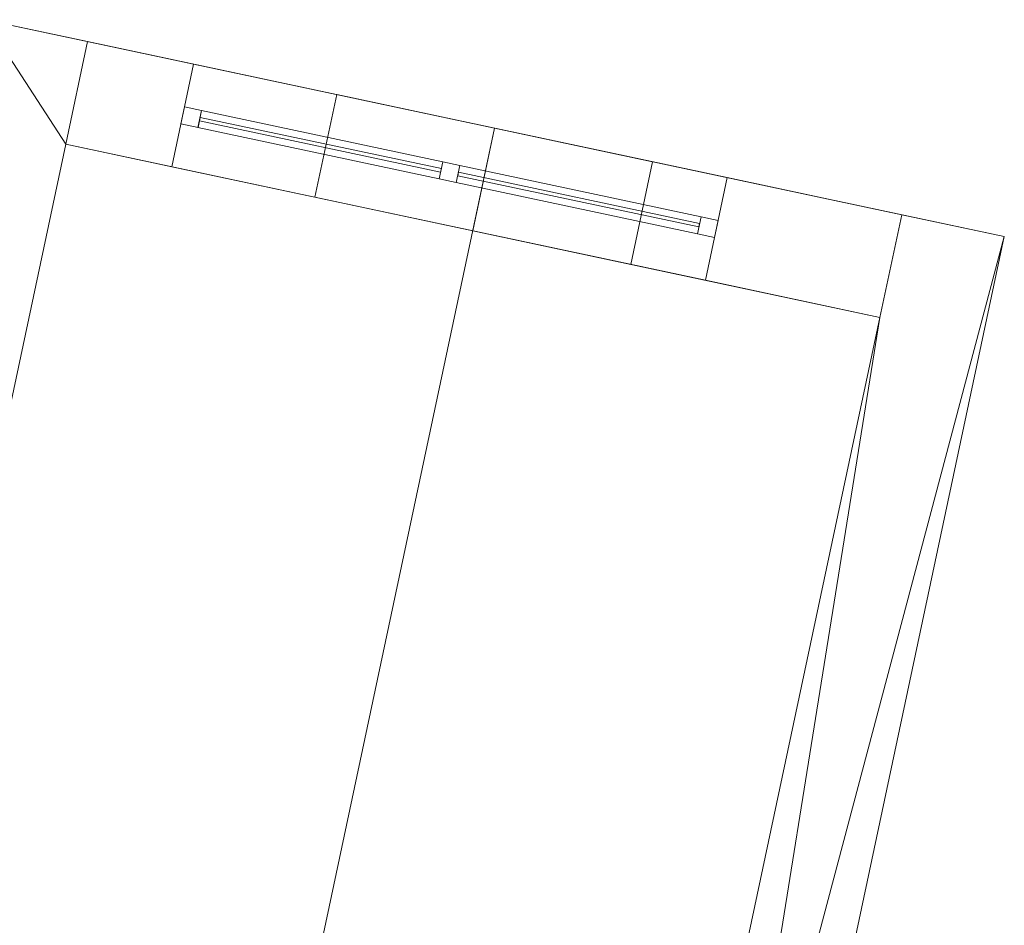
# Model space of a CAD drawing. Header units: millimetres. Extents: x -430348 to -225823, y -86243 to 5084.
# Tile 954 of 1056: x -338413 to -335597, y -23181 to -20593. Entities that reach past the tile are written whole.
import ezdxf

# ---------------------------------------------------------------- set-up
doc = ezdxf.new("R2010")
doc.units = ezdxf.units.MM
for name, color, linetype, lineweight in [('A-GLAZ-CURT', 52, 'Continuous', 9), ('A-GLAZ-CWMG', 51, 'Continuous', 9), ('A-ROOF', 132, 'Continuous', 9), ('A-WALL', 113, 'Continuous', 9)]:
    doc.layers.add(name, color=color, linetype=linetype, lineweight=lineweight)

# ---------------------------------------------------------------- blocks, each defined once
blk = doc.blocks.new('System Panel - Door-342672-_3D_ Copy 1')
at = {"layer": 'A-GLAZ-CURT'}
mesh = blk.add_polyface(dxfattribs=at)
corners = [(-352.5, 5), (-352.5, 5, 2130), (352.5, 5, 2130), (352.5, 5)]
mesh.append_faces([[corners[k] for k in face] for face in [(1, 2, 3, 0)]])
mesh = blk.add_polyface(dxfattribs=at)
corners = [(352.5, -5), (-352.5, -5), (-352.5, 5), (352.5, 5)]
mesh.append_faces([[corners[k] for k in face] for face in [(0, 1, 2, 3)]])
mesh = blk.add_polyface(dxfattribs=at)
corners = [(-352.5, -5, 2130), (352.5, -5, 2130), (352.5, 5, 2130), (-352.5, 5, 2130)]
mesh.append_faces([[corners[k] for k in face] for face in [(0, 1, 2, 3)]])
mesh = blk.add_polyface(dxfattribs=at)
corners = [(-352.5, -5), (-352.5, -5, 2130), (-352.5, 5, 2130), (-352.5, 5)]
mesh.append_faces([[corners[k] for k in face] for face in [(0, 1, 2, 3)]])
mesh = blk.add_polyface(dxfattribs=at)
corners = [(352.5, -5, 2130), (352.5, -5), (352.5, 5), (352.5, 5, 2130)]
mesh.append_faces([[corners[k] for k in face] for face in [(0, 1, 2, 3)]])
mesh = blk.add_polyface(dxfattribs=at)
corners = [(-352.5, -5), (352.5, -5), (352.5, -5, 2130), (-352.5, -5, 2130)]
mesh.append_faces([[corners[k] for k in face] for face in [(3, 0, 1, 2)]])
blk = doc.blocks.new('Rectangular Mullion - 50mm x 50mm-295024-_3D_ Copy 1')
at = {"layer": 'A-GLAZ-CWMG'}
mesh = blk.add_polyface(dxfattribs=at)
corners = [(0, 25), (-50, 25), (-50, -25), (0, -25)]
mesh.append_faces([[corners[k] for k in face] for face in [(2, 3, 0, 1)]])
mesh = blk.add_polyface(dxfattribs=at)
corners = [(0, 25, -2230), (0, -25, -2230), (-50, -25, -2230), (-50, 25, -2230)]
mesh.append_faces([[corners[k] for k in face] for face in [(0, 1, 2, 3)]])
mesh = blk.add_polyface(dxfattribs=at)
corners = [(-50, 25), (0, 25), (0, 25, -2230), (-50, 25, -2230)]
mesh.append_faces([[corners[k] for k in face] for face in [(3, 0, 1, 2)]])
mesh = blk.add_polyface(dxfattribs=at)
corners = [(-50, -25), (-50, 25), (-50, 25, -2230), (-50, -25, -2230)]
mesh.append_faces([[corners[k] for k in face] for face in [(3, 0, 1, 2)]])
mesh = blk.add_polyface(dxfattribs=at)
corners = [(0, 25), (0, -25), (0, -25, -2230), (0, 25, -2230)]
mesh.append_faces([[corners[k] for k in face] for face in [(3, 0, 1, 2)]])
mesh = blk.add_polyface(dxfattribs=at)
corners = [(0, -25), (-50, -25), (-50, -25, -2230), (0, -25, -2230)]
mesh.append_faces([[corners[k] for k in face] for face in [(3, 0, 1, 2)]])
blk = doc.blocks.new('Rectangular Mullion - 50mm x 50mm-342670-_3D_ Copy 1')
at = {"layer": 'A-GLAZ-CWMG'}
mesh = blk.add_polyface(dxfattribs=at)
corners = [(0, 25), (-50, 25), (-50, -25), (0, -25)]
mesh.append_faces([[corners[k] for k in face] for face in [(2, 3, 0, 1)]])
mesh = blk.add_polyface(dxfattribs=at)
corners = [(0, 25, -705), (0, -25, -705), (-50, -25, -705), (-50, 25, -705)]
mesh.append_faces([[corners[k] for k in face] for face in [(0, 1, 2, 3)]])
mesh = blk.add_polyface(dxfattribs=at)
corners = [(-50, 25), (0, 25), (0, 25, -705), (-50, 25, -705)]
mesh.append_faces([[corners[k] for k in face] for face in [(0, 1, 2, 3)]])
mesh = blk.add_polyface(dxfattribs=at)
corners = [(-50, -25), (-50, 25), (-50, 25, -705), (-50, -25, -705)]
mesh.append_faces([[corners[k] for k in face] for face in [(0, 1, 2, 3)]])
mesh = blk.add_polyface(dxfattribs=at)
corners = [(0, 25), (0, -25), (0, -25, -705), (0, 25, -705)]
mesh.append_faces([[corners[k] for k in face] for face in [(0, 1, 2, 3)]])
mesh = blk.add_polyface(dxfattribs=at)
corners = [(0, -25), (-50, -25), (-50, -25, -705), (0, -25, -705)]
mesh.append_faces([[corners[k] for k in face] for face in [(0, 1, 2, 3)]])
blk = doc.blocks.new('Rectangular Mullion - 50mm x 50mm-295025-_3D_ Copy 1')
at = {"layer": 'A-GLAZ-CWMG'}
mesh = blk.add_polyface(dxfattribs=at)
corners = [(0, 25), (-50, 25), (-50, -25), (0, -25)]
mesh.append_faces([[corners[k] for k in face] for face in [(3, 0, 1, 2)]])
mesh = blk.add_polyface(dxfattribs=at)
corners = [(0, 25, -2230), (0, -25, -2230), (-50, -25, -2230), (-50, 25, -2230)]
mesh.append_faces([[corners[k] for k in face] for face in [(3, 0, 1, 2)]])
mesh = blk.add_polyface(dxfattribs=at)
corners = [(-50, 25), (0, 25), (0, 25, -2230), (-50, 25, -2230)]
mesh.append_faces([[corners[k] for k in face] for face in [(3, 0, 1, 2)]])
mesh = blk.add_polyface(dxfattribs=at)
corners = [(-50, -25), (-50, 25), (-50, 25, -2230), (-50, -25, -2230)]
mesh.append_faces([[corners[k] for k in face] for face in [(0, 1, 2, 3)]])
mesh = blk.add_polyface(dxfattribs=at)
corners = [(0, 25), (0, -25), (0, -25, -2230), (0, 25, -2230)]
mesh.append_faces([[corners[k] for k in face] for face in [(0, 1, 2, 3)]])
mesh = blk.add_polyface(dxfattribs=at)
corners = [(0, -25), (-50, -25), (-50, -25, -2230), (0, -25, -2230)]
mesh.append_faces([[corners[k] for k in face] for face in [(3, 0, 1, 2)]])
blk = doc.blocks.new('Rectangular Mullion - 50mm x 50mm-342671-_3D_ Copy 1')
at = {"layer": 'A-GLAZ-CWMG'}
mesh = blk.add_polyface(dxfattribs=at)
corners = [(0, 25), (-50, 25), (-50, -25), (0, -25)]
mesh.append_faces([[corners[k] for k in face] for face in [(3, 0, 1, 2)]])
mesh = blk.add_polyface(dxfattribs=at)
corners = [(0, 25, -705), (0, -25, -705), (-50, -25, -705), (-50, 25, -705)]
mesh.append_faces([[corners[k] for k in face] for face in [(3, 0, 1, 2)]])
mesh = blk.add_polyface(dxfattribs=at)
corners = [(-50, 25), (0, 25), (0, 25, -705), (-50, 25, -705)]
mesh.append_faces([[corners[k] for k in face] for face in [(0, 1, 2, 3)]])
mesh = blk.add_polyface(dxfattribs=at)
corners = [(-50, -25), (-50, 25), (-50, 25, -705), (-50, -25, -705)]
mesh.append_faces([[corners[k] for k in face] for face in [(0, 1, 2, 3)]])
mesh = blk.add_polyface(dxfattribs=at)
corners = [(0, 25), (0, -25), (0, -25, -705), (0, 25, -705)]
mesh.append_faces([[corners[k] for k in face] for face in [(0, 1, 2, 3)]])
mesh = blk.add_polyface(dxfattribs=at)
corners = [(0, -25), (-50, -25), (-50, -25, -705), (0, -25, -705)]
mesh.append_faces([[corners[k] for k in face] for face in [(0, 1, 2, 3)]])
blk = doc.blocks.new('Rectangular Mullion - 50mm x 50mm-295019-_3D_ Copy 1')
at = {"layer": 'A-GLAZ-CWMG'}
mesh = blk.add_polyface(dxfattribs=at)
corners = [(25, 25), (-25, 25), (-25, -25), (25, -25)]
mesh.append_faces([[corners[k] for k in face] for face in [(2, 3, 0, 1)]])
mesh = blk.add_polyface(dxfattribs=at)
corners = [(25, 25, -2230), (25, -25, -2230), (-25, -25, -2230), (-25, 25, -2230)]
mesh.append_faces([[corners[k] for k in face] for face in [(0, 1, 2, 3)]])
mesh = blk.add_polyface(dxfattribs=at)
corners = [(-25, 25), (25, 25), (25, 25, -2230), (-25, 25, -2230)]
mesh.append_faces([[corners[k] for k in face] for face in [(3, 0, 1, 2)]])
mesh = blk.add_polyface(dxfattribs=at)
corners = [(-25, -25), (-25, 25), (-25, 25, -2230), (-25, -25, -2230)]
mesh.append_faces([[corners[k] for k in face] for face in [(3, 0, 1, 2)]])
mesh = blk.add_polyface(dxfattribs=at)
corners = [(25, 25), (25, -25), (25, -25, -2230), (25, 25, -2230)]
mesh.append_faces([[corners[k] for k in face] for face in [(3, 0, 1, 2)]])
mesh = blk.add_polyface(dxfattribs=at)
corners = [(25, -25), (-25, -25), (-25, -25, -2230), (25, -25, -2230)]
mesh.append_faces([[corners[k] for k in face] for face in [(3, 0, 1, 2)]])

msp = doc.modelspace()

# ---------------------------------------------------------------- block references
at = {"layer": 'A-GLAZ-CURT', "rotation": 168}
for p in [(-337552.8, -20950.3, 58795.7), (-336814.3, -21107.2, 58795.7)]:
    msp.add_blockref('System Panel - Door-342672-_3D_ Copy 1', p, dxfattribs=at)
at = {"layer": 'A-GLAZ-CWMG', "extrusion": (0, 0, -1), "rotation": 12.00000000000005}
for name, p in [('Rectangular Mullion - 50mm x 50mm-295025-_3D_ Copy 1', (337946.5, -20866.6, -58745.7)), ('Rectangular Mullion - 50mm x 50mm-295019-_3D_ Copy 1', (337183.6, -21028.8, -58745.7))]:
    msp.add_blockref(name, p, dxfattribs=at)
at = {"layer": 'A-GLAZ-CWMG', "extrusion": (-0.978148, 0.207912, 0), "rotation": 90}
for p in [(90673.6, 60975.7, 326173.2), (90673.6, 60975.7, 325418.2)]:
    msp.add_blockref('Rectangular Mullion - 50mm x 50mm-342670-_3D_ Copy 1', p, dxfattribs=at)
at = {"layer": 'A-GLAZ-CWMG', "extrusion": (0.978148, -0.207912, 0), "rotation": 270}
for p in [(-90673.6, 58745.7, -325468.2), (-90673.6, 58745.7, -324713.2)]:
    msp.add_blockref('Rectangular Mullion - 50mm x 50mm-342671-_3D_ Copy 1', p, dxfattribs=at)
at = {"layer": 'A-GLAZ-CWMG', "rotation": 347.9999999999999}
msp.add_blockref('Rectangular Mullion - 50mm x 50mm-295024-_3D_ Copy 1', (-336420.6, -21190.9, 60975.7), dxfattribs=at)

# ---------------------------------------------------------------- meshes
at = {"layer": 'A-ROOF'}
mesh = msp.add_polyface(dxfattribs=at)
corners = [(-338358.2, -27035.8, 61127.2), (-339815.6, -26726, 60638.2), (-338512, -20593, 60638.2), (-337054.6, -20902.8, 61127.2)]
mesh.append_faces([[corners[k] for k in face] for face in [(1, 2, 3, 0)]])
mesh = msp.add_polyface(dxfattribs=at)
corners = [(-339815.6, -26726, 60796.1), (-338358.2, -27035.8, 61285.1), (-337054.6, -20902.8, 61285.1), (-338512, -20593, 60796.1)]
mesh.append_faces([[corners[k] for k in face] for face in [(2, 3, 0, 1)]])
mesh = msp.add_polyface(dxfattribs=at)
corners = [(-338512, -20593, 60796.1), (-337054.6, -20902.8, 61285.1), (-335597.1, -21212.6, 60796.1), (-335597.1, -21212.6, 60638.2), (-337054.6, -20902.8, 61127.2), (-338512, -20593, 60638.2)]
mesh.append_faces([[corners[k] for k in face] for face in [(0, 1, 4, 5)]], dxfattribs={"vtx1": -1})
mesh.append_faces([[corners[k] for k in face] for face in [(2, 3, 4, 1)]], dxfattribs={"vtx2": -1})
mesh = msp.add_polyface(dxfattribs=at)
corners = [(-335597.1, -21212.6, 60638.2), (-336900.7, -27345.6, 60638.2), (-338358.2, -27035.8, 61127.2), (-337054.6, -20902.8, 61127.2)]
mesh.append_faces([[corners[k] for k in face] for face in [(1, 2, 3, 0)]])
mesh = msp.add_polyface(dxfattribs=at)
corners = [(-336900.7, -27345.6, 60796.1), (-335597.1, -21212.6, 60796.1), (-337054.6, -20902.8, 61285.1), (-338358.2, -27035.8, 61285.1)]
mesh.append_faces([[corners[k] for k in face] for face in [(3, 0, 1, 2)]])
mesh = msp.add_polyface(dxfattribs=at)
corners = [(-335597.1, -21212.6, 60638.2), (-335597.1, -21212.6, 60796.1), (-336900.7, -27345.6, 60796.1), (-336900.7, -27345.6, 60638.2)]
mesh.append_faces([[corners[k] for k in face] for face in [(1, 2, 3, 0)]])
at = {"layer": 'A-WALL'}
mesh = msp.add_polyface(dxfattribs=at)
corners = [(-338218.6, -20655.4, 58428.2), (-338280.9, -20948.9, 58428.2), (-339459.8, -26494.9, 58428.2), (-339753.3, -26432.6, 58428.2), (-338512, -20593, 58428.2)]
mesh.append_faces([[corners[k] for k in face] for face in [(1, 4, 0)]], dxfattribs={"vtx0": -1})
mesh.append_faces([[corners[k] for k in face] for face in [(3, 4, 1, 2)]], dxfattribs={"vtx1": -1})
mesh = msp.add_polyface(dxfattribs=at)
corners = [(-339459.8, -26494.9, 60736.6), (-338280.9, -20948.9, 60736.6), (-338218.6, -20655.4, 60736.6), (-338512, -20593, 60638.2), (-339753.3, -26432.6, 60638.2)]
mesh.append_faces([[corners[k] for k in face] for face in [(2, 3, 1)]], dxfattribs={"vtx1": -1})
mesh.append_faces([[corners[k] for k in face] for face in [(4, 0, 1, 3)]], dxfattribs={"vtx2": -1})
mesh = msp.add_polyface(dxfattribs=at)
corners = [(-338218.6, -20655.4, 60736.6), (-338218.6, -20655.4, 58428.2), (-338512, -20593, 58428.2), (-338512, -20593, 60638.2)]
mesh.append_faces([[corners[k] for k in face] for face in [(3, 0, 1, 2)]])
mesh = msp.add_polyface(dxfattribs=at)
corners = [(-339459.8, -26494.9, 58428.2), (-338280.9, -20948.9, 58428.2), (-338218.6, -20655.4, 58428.2), (-338218.6, -20655.4, 60736.6), (-338280.9, -20948.9, 60736.6), (-339459.8, -26494.9, 60736.6)]
mesh.append_faces([[corners[k] for k in face] for face in [(5, 0, 1, 4), (2, 3, 4, 1)]], dxfattribs={"vtx2": -1})
mesh = msp.add_polyface(dxfattribs=at)
corners = [(-335953, -21443.7, 58428.2), (-338280.9, -20948.9, 58428.2), (-338218.6, -20655.4, 58428.2), (-335890.6, -21150.2, 58428.2)]
mesh.append_faces([[corners[k] for k in face] for face in [(3, 0, 1, 2)]])
mesh = msp.add_polyface(dxfattribs=at)
corners = [(-338280.9, -20948.9, 58428.2), (-338280.9, -20948.9, 60736.6), (-338218.6, -20655.4, 60736.6), (-338218.6, -20655.4, 58428.2)]
mesh.append_faces([[corners[k] for k in face] for face in [(0, 1, 2, 3)]])
mesh = msp.add_polyface(dxfattribs=at)
corners = [(-338218.6, -20655.4, 60736.6), (-338280.9, -20948.9, 60736.6), (-337977.7, -21013.3, 60838.4), (-337915.3, -20719.9, 60838.4), (-337117, -21196.3, 61127.2), (-337054.6, -20902.8, 61127.2), (-337506.2, -20806.8, 60975.7), (-337568.6, -21100.3, 60975.7)]
mesh.append_faces([[corners[k] for k in face] for face in [(3, 0, 1, 2), (5, 6, 7, 4)]])
mesh = msp.add_polyface(dxfattribs=at)
corners = [(-335890.6, -21150.2, 58428.2), (-338218.6, -20655.4, 58428.2), (-338218.6, -20655.4, 60736.6), (-337915.3, -20719.9, 60838.4), (-337915.3, -20719.9, 58745.7), (-336389.4, -21044.2, 58745.7), (-336389.4, -21044.2, 60904), (-335890.6, -21150.2, 60736.6), (-337506.2, -20806.8, 60975.7), (-337054.6, -20902.8, 61127.2), (-336602.9, -20998.8, 60975.7)]
mesh.append_faces([[corners[k] for k in face] for face in [(10, 8, 9)]])
mesh.append_faces([[corners[k] for k in face] for face in [(4, 1, 2, 3)]], dxfattribs={"vtx0": -1})
mesh.append_faces([[corners[k] for k in face] for face in [(5, 0, 1, 4)]], dxfattribs={"vtx0": -1, "vtx2": -1})
mesh.append_faces([[corners[k] for k in face] for face in [(7, 0, 5, 6)]], dxfattribs={"vtx1": -1})
mesh = msp.add_polyface(dxfattribs=at)
corners = [(-337977.7, -21013.3, 58745.7), (-337915.3, -20719.9, 58745.7), (-337915.3, -20719.9, 60838.4), (-337977.7, -21013.3, 60838.4)]
mesh.append_faces([[corners[k] for k in face] for face in [(3, 0, 1, 2)]])
mesh = msp.add_polyface(dxfattribs=at)
corners = [(-336451.8, -21337.6, 58745.7), (-336389.4, -21044.2, 58745.7), (-337915.3, -20719.9, 58745.7), (-337977.7, -21013.3, 58745.7)]
mesh.append_faces([[corners[k] for k in face] for face in [(3, 0, 1, 2)]])
mesh = msp.add_polyface(dxfattribs=at)
corners = [(-336665.3, -21292.3, 60975.7), (-337568.6, -21100.3, 60975.7), (-337506.2, -20806.8, 60975.7), (-336602.9, -20998.8, 60975.7)]
mesh.append_faces([[corners[k] for k in face] for face in [(3, 0, 1, 2)]])
mesh = msp.add_polyface(dxfattribs=at)
corners = [(-335953, -21443.7, 60736.6), (-335890.6, -21150.2, 60736.6), (-336389.4, -21044.2, 60904), (-336451.8, -21337.6, 60904), (-337054.6, -20902.8, 61127.2), (-337117, -21196.3, 61127.2), (-336665.3, -21292.3, 60975.7), (-336602.9, -20998.8, 60975.7)]
mesh.append_faces([[corners[k] for k in face] for face in [(2, 3, 0, 1), (4, 5, 6, 7)]])
mesh = msp.add_polyface(dxfattribs=at)
corners = [(-338280.9, -20948.9, 58428.2), (-335953, -21443.7, 58428.2), (-335953, -21443.7, 60736.6), (-336451.8, -21337.6, 60904), (-336451.8, -21337.6, 58745.7), (-337977.7, -21013.3, 58745.7), (-337977.7, -21013.3, 60838.4), (-338280.9, -20948.9, 60736.6), (-336665.3, -21292.3, 60975.7), (-337117, -21196.3, 61127.2), (-337568.6, -21100.3, 60975.7)]
mesh.append_faces([[corners[k] for k in face] for face in [(10, 8, 9)]])
mesh.append_faces([[corners[k] for k in face] for face in [(4, 1, 2, 3)]], dxfattribs={"vtx0": -1})
mesh.append_faces([[corners[k] for k in face] for face in [(7, 0, 5, 6)]], dxfattribs={"vtx1": -1})
mesh.append_faces([[corners[k] for k in face] for face in [(4, 5, 0, 1)]], dxfattribs={"vtx1": -1, "vtx3": -1})
mesh = msp.add_polyface(dxfattribs=at)
corners = [(-336389.4, -21044.2, 58745.7), (-336451.8, -21337.6, 58745.7), (-336451.8, -21337.6, 60904), (-336389.4, -21044.2, 60904)]
mesh.append_faces([[corners[k] for k in face] for face in [(0, 1, 2, 3)]])
mesh = msp.add_polyface(dxfattribs=at)
corners = [(-335890.6, -21150.2, 58428.2), (-335953, -21443.7, 58428.2), (-337131.8, -26989.8, 58428.2), (-337194.2, -27283.2, 58428.2), (-337194.2, -27283.2, 60736.6), (-337131.8, -26989.8, 60736.6), (-335953, -21443.7, 60736.6), (-335890.6, -21150.2, 60736.6)]
mesh.append_faces([[corners[k] for k in face] for face in [(5, 2, 3, 4)]], dxfattribs={"vtx0": -1})
mesh.append_faces([[corners[k] for k in face] for face in [(6, 1, 2, 5)]], dxfattribs={"vtx0": -1, "vtx2": -1})
mesh.append_faces([[corners[k] for k in face] for face in [(0, 1, 6, 7)]], dxfattribs={"vtx1": -1})
mesh = msp.add_polyface(dxfattribs=at)
corners = [(-337194.2, -27283.2, 58428.2), (-337131.8, -26989.8, 58428.2), (-335953, -21443.7, 58428.2), (-335890.6, -21150.2, 58428.2), (-335597.1, -21212.6, 58428.2), (-336900.7, -27345.6, 58428.2)]
mesh.append_faces([[corners[k] for k in face] for face in [(4, 5, 2, 3)]], dxfattribs={"vtx1": -1})
mesh.append_faces([[corners[k] for k in face] for face in [(5, 0, 1, 2)]], dxfattribs={"vtx3": -1})
mesh = msp.add_polyface(dxfattribs=at)
corners = [(-335890.6, -21150.2, 60736.6), (-335953, -21443.7, 60736.6), (-337131.8, -26989.8, 60736.6), (-337194.2, -27283.2, 60736.6), (-336900.7, -27345.6, 60638.2), (-335597.1, -21212.6, 60638.2)]
mesh.append_faces([[corners[k] for k in face] for face in [(2, 3, 4, 5), (5, 0, 1, 2)]], dxfattribs={"vtx3": -1})
mesh = msp.add_polyface(dxfattribs=at)
corners = [(-335953, -21443.7, 60736.6), (-335953, -21443.7, 58428.2), (-335890.6, -21150.2, 58428.2), (-335890.6, -21150.2, 60736.6)]
mesh.append_faces([[corners[k] for k in face] for face in [(2, 3, 0, 1)]])
mesh = msp.add_polyface(dxfattribs=at)
corners = [(-335890.6, -21150.2, 58428.2), (-335890.6, -21150.2, 60736.6), (-335597.1, -21212.6, 60638.2), (-335597.1, -21212.6, 58428.2)]
mesh.append_faces([[corners[k] for k in face] for face in [(2, 3, 0, 1)]])
mesh = msp.add_polyface(dxfattribs=at)
corners = [(-335597.1, -21212.6, 58428.2), (-335597.1, -21212.6, 60638.2), (-336900.7, -27345.6, 60638.2), (-336900.7, -27345.6, 58428.2)]
mesh.append_faces([[corners[k] for k in face] for face in [(1, 2, 3, 0)]])

doc.saveas('drawing.dxf')
